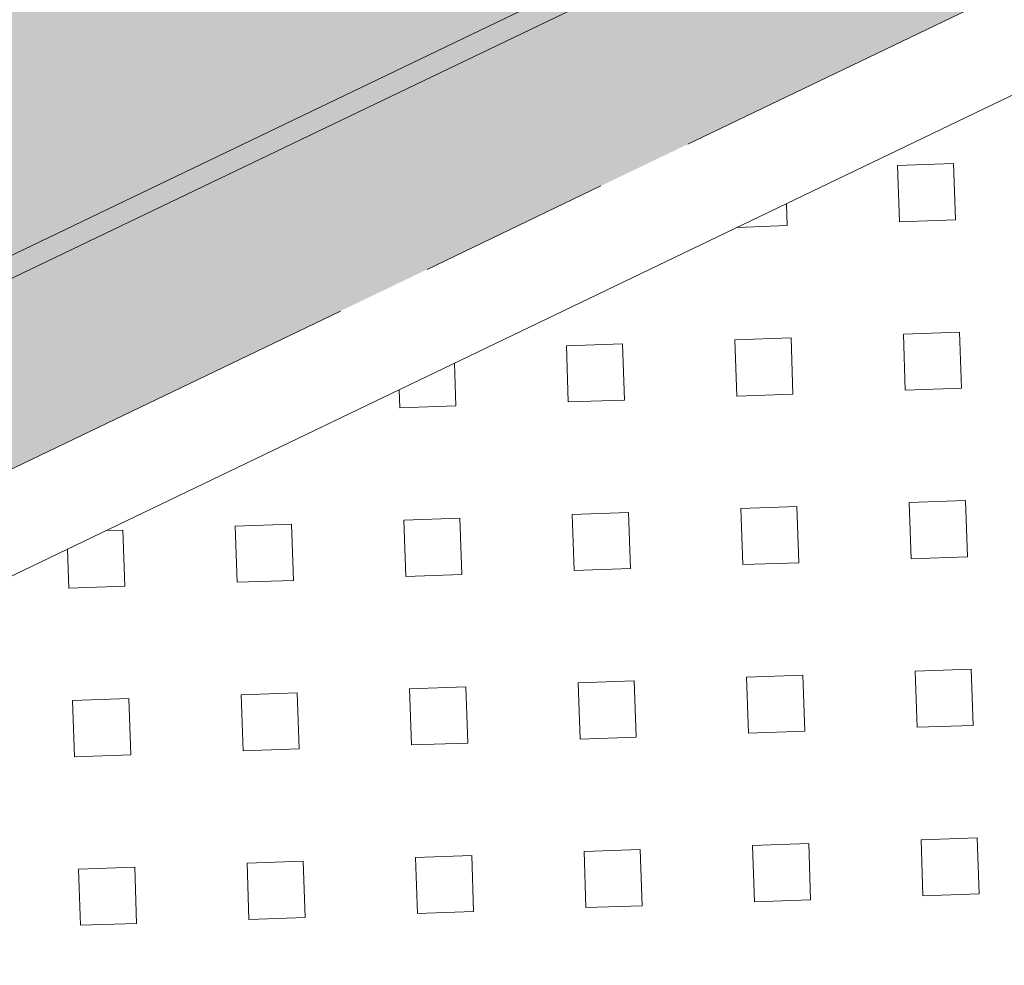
# Model space of a CAD drawing. Header units: metres. Extents: x 163628 to 167676, y 402708 to 405373.
# Tile 343 of 656: x 166362.27 to 166364.31, y 404355.35 to 404357.32. Entities that reach past the tile are written whole.
import ezdxf

# ---------------------------------------------------------------- set-up
doc = ezdxf.new("R2010")
doc.units = ezdxf.units.M
doc.linetypes.add('X-CA190022.004-UO-DWM_Snelfietsroute$0$VH-OPSLUITBAND_150X250', pattern=[24, 16, -2, 4, -2])
for name, color, linetype, lineweight, transparency in [('X-CA190022.004-UO-ARC_Arcering$0$N-WE-VH-VERHARDING-FIETSSTRAAT_GRIJS-A', 251, 'Continuous', 0, 0.5), ('X-CA190022.004-UO-ARC_Arcering$0$N-WE-VH-VERHARDING-FIETSSTRAAT_ROOD-A', 13, 'Continuous', 0, 0.5), ('X-CA190022.004-UO-ARC_Arcering$0$N-WE-VH-VERHARDING_GRASBETONSTEEN-A-50 TTE PLATEN', 7, 'Continuous', 18, 0.5)]:
    doc.layers.add(name, color=color, linetype=linetype, lineweight=lineweight, transparency=transparency)
for name, color, linetype, lineweight in [('X-CA190022.004-UO-BGT_Ondergrond$0$GE_314_WGDRijbaanLokaleweg_Vlak_GEM', 253, 'Continuous', 9), ('X-CA190022.004-UO-BGT_Ondergrond$0$GE_479_BTDGroenvoorziening_grasenkruida_GEM', 253, 'Continuous', 9), ('X-CA190022.004-UO-DWM_Snelfietsroute$0$N-WE-VH-KANTOPSLUITING_ACHTERKANTBAND-G', 7, 'Continuous', 18), ('X-CA190022.004-UO-DWM_Snelfietsroute$0$N-WE-VH-KANTOPSLUITING_OPSLUITBAND_200X250-G', 7, 'X-CA190022.004-UO-DWM_Snelfietsroute$0$VH-OPSLUITBAND_150X250', 18), ('X-CA190022.004-UO-DWM_Snelfietsroute$0$N-WE-VH-VERHARDING-G', 7, 'Continuous', 18)]:
    doc.layers.add(name, color=color, linetype=linetype, lineweight=lineweight)

msp = doc.modelspace()

# ---------------------------------------------------------------- hatches: boundary and pattern name
at = {"layer": 'X-CA190022.004-UO-ARC_Arcering$0$N-WE-VH-VERHARDING-FIETSSTRAAT_GRIJS-A'}
h = msp.add_hatch(color=256, dxfattribs=at)
h.dxf.hatch_style = 1
h.paths.add_polyline_path([(166375.9842, 404363.4227), (166371.477, 404361.2582), (166366.9697, 404359.0938), (166362.4625, 404356.9293), (166357.9553, 404354.7649), (166353.448, 404352.6004), (166349.0212, 404350.4746), (166349.1944, 404350.114), (166353.6212, 404352.2399), (166358.1284, 404354.4043), (166362.6357, 404356.5688), (166367.1429, 404358.7332), (166371.6501, 404360.8977), (166376.1574, 404363.0621), (166380.6646, 404365.2266), (166381.6794, 404365.7139), (166385.1718, 404367.391), (166389.6791, 404369.5555), (166394.1863, 404371.7199), (166394.9535, 404372.0884), (166394.7804, 404372.4489), (166394.0131, 404372.0805), (166389.5059, 404369.9161), (166384.9987, 404367.7516), (166381.5062, 404366.0745), (166380.4914, 404365.5871)])
at = {"layer": 'X-CA190022.004-UO-ARC_Arcering$0$N-WE-VH-VERHARDING-FIETSSTRAAT_ROOD-A'}
h = msp.add_hatch(color=256, dxfattribs=at)
h.dxf.hatch_style = 1
h.paths.add_polyline_path([(166384.9987, 404367.7516), (166389.5059, 404369.9161), (166394.0131, 404372.0805), (166394.7804, 404372.4489), (166393.0488, 404376.0547), (166392.0738, 404375.5865), (166387.5666, 404373.4221), (166383.0593, 404371.2576), (166378.5521, 404369.0932), (166374.0449, 404366.9287), (166369.5376, 404364.7643), (166365.0304, 404362.5998), (166360.5232, 404360.4353), (166356.0159, 404358.2709), (166351.5087, 404356.1064), (166347.2897, 404354.0804), (166349.0212, 404350.4746), (166353.448, 404352.6004), (166357.9553, 404354.7649), (166362.4625, 404356.9293), (166366.9697, 404359.0938), (166371.477, 404361.2582), (166375.9842, 404363.4227), (166380.4914, 404365.5871), (166381.5062, 404366.0745)])
at = {"layer": 'X-CA190022.004-UO-ARC_Arcering$0$N-WE-VH-VERHARDING_GRASBETONSTEEN-A-50 TTE PLATEN'}
h = msp.add_hatch(dxfattribs=at)
h.set_pattern_fill('AVH-GRASBETONSTEEN_04', color=256, scale=0.175, angle=2, pattern_type=2)
h.set_pattern_definition([(2, (0, 0), (-0.01221482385, 0.34978678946), [0.1166666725, -0.2333333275]), (2, (-0.00407, 0.1166), (-0.01221482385, 0.34978678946), [0.1166666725, -0.2333333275]), (92, (0, 0), (-0.34978678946, -0.01221482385), [0.1166666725, -0.2333333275]), (92, (0.1166, 0.00407), (-0.34978678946, -0.01221482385), [0.1166666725, -0.2333333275])])
h.paths.add_polyline_path([(166359.1331, 404352.0025), (166365.4432, 404355.0327), (166364.4043, 404357.1962), (166362.7222, 404356.3885), (166358.215, 404354.224), (166358.0941, 404354.166)])

# ---------------------------------------------------------------- linework, layer by layer
at = {"layer": 'X-CA190022.004-UO-BGT_Ondergrond$0$GE_314_WGDRijbaanLokaleweg_Vlak_GEM', "flags": 128}
msp.add_lwpolyline([(166395.93, 404372.931), (166347.44, 404349.677), (166346.785, 404349.363), (166343.066, 404348.641)], dxfattribs=at)
at = {"layer": 'X-CA190022.004-UO-BGT_Ondergrond$0$GE_479_BTDGroenvoorziening_grasenkruida_GEM', "flags": 128}
msp.add_lwpolyline([(166347.44, 404349.677), (166395.93, 404372.931), (166396.473, 404373.191), (166397.512, 404374.011), (166399.016, 404373.577), (166400.074, 404373.506), (166401.718, 404374.067), (166403.307, 404375.13), (166404.339, 404376.166), (166404.857, 404377.393), (166405.425, 404377.532), (166406.172, 404377.889), (166407.485, 404378.518), (166446.798, 404397.341)], dxfattribs=at)
at = {"layer": 'X-CA190022.004-UO-DWM_Snelfietsroute$0$N-WE-VH-KANTOPSLUITING_ACHTERKANTBAND-G', "ltscale": 0.2, "flags": 128}
msp.add_lwpolyline([(166459.1772, 404402.7078), (166270.4232, 404312.0649)], dxfattribs=at)
at = {"layer": 'X-CA190022.004-UO-DWM_Snelfietsroute$0$N-WE-VH-KANTOPSLUITING_OPSLUITBAND_200X250-G', "ltscale": 0.1, "flags": 128}
msp.add_lwpolyline([(166515.1916, 404426.924), (166514.4973, 404426.3888), (166513.5852, 404425.7487), (166513.491, 404425.6864), (166512.6334, 404425.1492), (166511.6585, 404424.6014), (166510.8893, 404424.213), (166478.7814, 404408.7687), (166478.1585, 404408.4818), (166477.1143, 404408.0564), (166476.7091, 404407.9091), (166476.0375, 404407.6859), (166474.9526, 404407.3789), (166474.5562, 404407.2827), (166465.8372, 404405.2588), (166465.211, 404405.1069), (166464.3105, 404404.8654), (166463.4182, 404404.5984), (166462.5316, 404404.3054), (166462.4016, 404404.26), (166461.6586, 404403.9888), (166460.792, 404403.6463), (166459.936, 404403.2793), (166459.0919, 404402.8887), (166270.3353, 404312.2446), (166269.8575, 404312.0062), (166269.0849, 404311.5811), (166268.3361, 404311.1189), (166267.6114, 404310.6199), (166266.9119, 404310.0849), (166266.342, 404309.6058), (166266.2443, 404309.5194), (166265.5992, 404308.9148), (166264.988, 404308.2818), (166264.4092, 404307.619), (166263.8643, 404306.9281), (166263.3526, 404306.208), (166263.2099, 404305.9928), (166262.7667, 404305.3393), (166262.1, 404304.4413), (166261.3883, 404303.5766), (166260.6343, 404302.7486), (166260.5068, 404302.6219)], dxfattribs=at)
at = {"layer": 'X-CA190022.004-UO-DWM_Snelfietsroute$0$N-WE-VH-VERHARDING-G', "flags": 128}
msp.add_lwpolyline([(166458.9211, 404403.2504), (166270.1594, 404312.6038)], dxfattribs=at)

doc.saveas('drawing.dxf')
